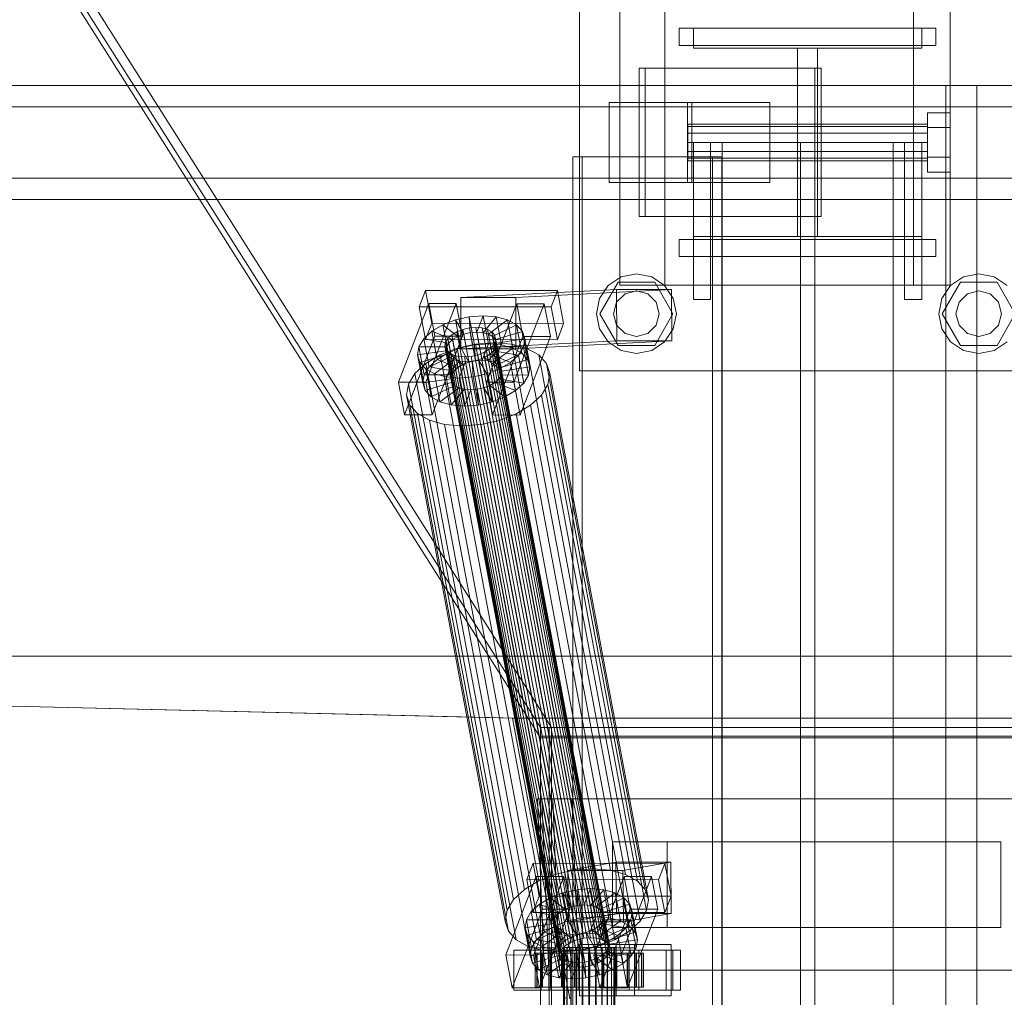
# Model space of a CAD drawing. Header units: millimetres. Extents: x -2233 to 61924, y -68080 to 6847.
# Tile 415 of 656: x 1729 to 2074, y -17870 to -17527. Entities that reach past the tile are written whole.
import ezdxf

# ---------------------------------------------------------------- set-up
doc = ezdxf.new("R2010")
doc.units = ezdxf.units.MM
doc.layers.add('superior_C01', color=7, linetype='Continuous', lineweight=0)
doc.layers.add('superior_tolva-C01', color=7, linetype='Continuous', lineweight=0)

msp = doc.modelspace()

# ---------------------------------------------------------------- linework, layer by layer
at = {"layer": 'superior_C01'}
for p, q in [((1925.375, -17650), (1925.375, -17490)), ((1939.517, -17620), (1939.517, -17520)), ((1955.375, -17620), (1955.375, -17520)), ((2042.457, -17520), (2042.457, -17620)), ((2055.375, -17520), (2055.375, -17620)), ((1960.375, -17530), (2050.375, -17530)), ((1960.375, -17536), (1960.375, -17530)), ((1965.375, -17537), (1965.375, -17530)), ((1965.375, -17530), (2045.375, -17530)), ((2045.375, -17530), (2045.375, -17537)), ((2050.375, -17536), (2050.375, -17530)), ((1960.375, -17536), (2050.375, -17536)), ((2045.375, -17537), (1965.375, -17537)), ((2001.875, -17603), (2001.875, -17537)), ((2001.875, -17537), (2008.875, -17537)), ((2008.875, -17537), (2008.875, -17603)), ((2007.96, -17544), (1946.33, -17544)), ((1946.33, -17544), (1946.33, -17596)), ((1948.487, -17544), (1946.33, -17544)), ((1948.487, -17596), (1948.487, -17544)), ((1948.487, -17544), (2010.117, -17544)), ((2007.96, -17596), (2007.96, -17544)), ((2007.96, -17544), (2010.117, -17544)), ((2010.117, -17544), (2010.117, -17596)), ((2594.793, -17550), (1439.231, -17550)), ((1450.016, -17550), (2605.578, -17550)), ((2674.184, -17550), (1484.651, -17550)), ((1493.03, -17550), (2682.563, -17550)), ((2082.745, -17550), (2053.856, -17550)), ((2053.856, -17550), (2053.856, -18450)), ((2064.641, -17550), (2053.856, -17550)), ((2064.641, -18450), (2064.641, -17550)), ((2064.641, -17550), (2093.53, -17550)), ((1964.746, -17556), (1935.857, -17556)), ((1935.857, -17556), (1935.857, -17584)), ((1963.24, -17556), (1935.857, -17556)), ((1963.24, -17584), (1963.24, -17556)), ((1963.24, -17556), (1992.129, -17556)), ((1964.746, -17584), (1964.746, -17556)), ((1964.746, -17556), (1992.129, -17556)), ((1992.129, -17556), (1992.129, -17584)), ((2594.223, -17557.5), (1482.878, -17557.5)), ((1494.804, -17557.5), (2606.148, -17557.5)), ((2047.375, -17564.8), (2047.375, -17559.6)), ((2055.375, -17559.6), (2047.375, -17559.6)), ((2055.375, -17559.6), (2055.375, -17564.8)), ((1963.375, -17564.457), (1963.375, -17563.6)), ((2047.375, -17563.6), (1963.375, -17563.6)), ((1963.375, -17564.457), (1963.375, -17566.8)), ((1963.375, -17564.457), (2047.375, -17564.457)), ((2047.375, -17563.6), (2047.375, -17564.457)), ((2047.375, -17564.457), (2047.375, -17566.8)), ((2047.375, -17564.8), (2047.375, -17575.2)), ((2047.375, -17564.8), (2055.375, -17564.8)), ((2055.375, -17564.8), (2055.375, -17575.2)), ((1963.375, -17566.8), (1963.375, -17570)), ((1963.375, -17566.8), (2047.375, -17566.8)), ((2047.375, -17566.8), (2047.375, -17570)), ((1963.375, -17570), (1963.375, -17573.2)), ((1963.375, -17570), (2047.375, -17570)), ((1963.375, -17573.2), (1963.375, -17575.543)), ((1963.375, -17573.2), (2047.375, -17573.2)), ((1965.375, -17570), (1965.375, -17625)), ((1965.375, -17570), (1971.375, -17570)), ((1971.375, -17570), (1971.375, -17625)), ((2035.375, -17570), (1975.375, -17570)), ((1975.375, -17570), (1975.375, -18430)), ((2007.875, -17570), (2002.875, -17570)), ((2002.875, -17570), (2002.875, -18430)), ((2007.875, -18430), (2007.875, -17570)), ((2035.375, -18430), (2035.375, -17570)), ((2039.375, -17570), (2039.375, -17625)), ((2039.375, -17570), (2045.375, -17570)), ((2045.375, -17570), (2045.375, -17625)), ((2047.375, -17570), (2047.375, -17573.2)), ((2047.375, -17573.2), (2047.375, -17575.543)), ((1972.065, -17575), (1923.146, -17575)), ((1923.146, -17575), (1923.146, -18425)), ((1926.382, -17575), (1923.146, -17575)), ((1926.382, -18425), (1926.382, -17575)), ((1926.382, -17575), (1975.301, -17575)), ((1963.375, -17575.543), (1963.375, -17576.4)), ((1963.375, -17575.543), (2047.375, -17575.543)), ((1963.375, -17576.4), (2047.375, -17576.4)), ((1972.065, -18425), (1972.065, -17575)), ((1972.065, -17575), (1975.301, -17575)), ((1975.301, -17575), (1975.301, -18425)), ((2047.375, -17575.2), (2047.375, -17580.4)), ((2047.375, -17575.2), (2055.375, -17575.2)), ((2047.375, -17575.543), (2047.375, -17576.4)), ((2055.375, -17575.2), (2055.375, -17580.4)), ((1482.878, -17582.5), (2594.223, -17582.5)), ((1494.804, -17582.5), (2606.148, -17582.5)), ((2047.375, -17580.4), (2055.375, -17580.4)), ((1935.857, -17584), (1964.746, -17584)), ((1935.857, -17584), (1963.24, -17584)), ((1992.129, -17584), (1963.24, -17584)), ((1992.129, -17584), (1964.746, -17584)), ((1439.231, -17590), (2594.793, -17590)), ((1450.016, -17590), (2605.578, -17590)), ((1484.651, -17590), (2674.184, -17590)), ((1493.03, -17590), (2682.563, -17590)), ((1946.33, -17596), (2007.96, -17596)), ((1946.33, -17596), (1948.487, -17596)), ((2010.117, -17596), (1948.487, -17596)), ((2010.117, -17596), (2007.96, -17596)), ((1960.375, -17604), (2050.375, -17604)), ((1960.375, -17610), (1960.375, -17604)), ((1965.375, -17610), (1965.375, -17603)), ((1965.375, -17603), (2045.375, -17603)), ((2008.875, -17603), (2001.875, -17603)), ((2045.375, -17603), (2045.375, -17610)), ((2050.375, -17610), (2050.375, -17604)), ((1960.375, -17610), (2050.375, -17610)), ((2045.375, -17610), (1965.375, -17610)), ((1935.475, -17620.101), (1940.017, -17617.066)), ((1940.017, -17617.066), (1945.375, -17616)), ((1945.375, -17616), (1950.732, -17617.066)), ((1950.732, -17617.066), (1955.274, -17620.101)), ((2055.475, -17620.101), (2060.017, -17617.066)), ((2060.017, -17617.066), (2065.375, -17616)), ((2065.375, -17616), (2070.732, -17617.066)), ((2070.732, -17617.066), (2075.274, -17620.101)), ((1938.436, -17621.488), (1883.805, -17624.356)), ((1903.064, -17624.356), (1957.695, -17621.488)), ((1932.44, -17624.642), (1935.475, -17620.101)), ((1932.575, -17630), (1938.975, -17618.915)), ((1938.505, -17639.486), (1938.436, -17621.488)), ((1938.436, -17621.488), (1957.695, -17621.488)), ((1938.975, -17618.915), (1951.775, -17618.915)), ((2042.457, -17620), (1939.517, -17620)), ((1951.775, -17618.915), (1958.175, -17630)), ((1955.274, -17620.101), (1958.309, -17624.642)), ((2055.375, -17620), (1955.375, -17620)), ((1957.695, -17621.488), (1957.764, -17639.486)), ((2052.44, -17624.642), (2055.475, -17620.101)), ((2052.575, -17630), (2058.975, -17618.915)), ((2058.975, -17618.915), (2071.775, -17618.915)), ((2071.775, -17618.915), (2078.175, -17630)), ((1871.497, -17621.857), (1869.281, -17627.592)), ((1873.648, -17633.325), (1871.497, -17621.857)), ((1871.497, -17621.857), (1917.719, -17621.914)), ((1903.064, -17624.356), (1883.805, -17624.356)), ((1883.805, -17624.356), (1883.873, -17642.354)), ((1903.133, -17642.354), (1903.064, -17624.356)), ((1915.504, -17627.65), (1917.719, -17621.914)), ((1917.719, -17621.914), (1919.871, -17633.382)), ((1931.375, -17630), (1932.44, -17624.642)), ((1938.447, -17626), (1941.375, -17623.072)), ((1941.375, -17623.072), (1945.375, -17622)), ((1945.375, -17622), (1949.375, -17623.072)), ((1949.375, -17623.072), (1952.303, -17626)), ((1958.309, -17624.642), (1959.375, -17630)), ((1965.375, -17625), (1971.375, -17625)), ((2039.375, -17625), (2045.375, -17625)), ((2051.375, -17630), (2052.44, -17624.642)), ((2058.447, -17626), (2061.375, -17623.072)), ((2061.375, -17623.072), (2065.375, -17622)), ((2065.375, -17622), (2069.375, -17623.072)), ((2069.375, -17623.072), (2072.303, -17626)), ((1872.613, -17626.449), (1861.981, -17653.98)), ((1915.504, -17627.65), (1869.281, -17627.592)), ((1869.281, -17627.592), (1871.433, -17639.061)), ((1871.61, -17653.992), (1882.243, -17626.461)), ((1874.765, -17637.917), (1872.613, -17626.449)), ((1872.613, -17626.449), (1882.243, -17626.461)), ((1882.243, -17626.461), (1884.395, -17637.929)), ((1903.428, -17626.487), (1892.796, -17654.019)), ((1902.425, -17654.031), (1913.058, -17626.499)), ((1905.58, -17637.955), (1903.428, -17626.487)), ((1903.428, -17626.487), (1913.058, -17626.499)), ((1913.058, -17626.499), (1915.21, -17637.967)), ((1917.656, -17639.118), (1915.504, -17627.65)), ((1937.375, -17630), (1938.447, -17626)), ((1952.303, -17626), (1953.375, -17630)), ((2057.375, -17630), (2058.447, -17626)), ((2072.303, -17626), (2073.375, -17630)), ((1881.948, -17632.183), (1886.781, -17631.1)), ((1886.781, -17631.1), (1891.66, -17630.735)), ((1886.781, -17631.1), (1887.134, -17636.643)), ((1888.626, -17640.93), (1886.781, -17631.1)), ((1891.66, -17630.735), (1889.445, -17636.47)), ((1896.252, -17631.112), (1891.62, -17636.649)), ((1893.505, -17640.564), (1891.66, -17630.735)), ((1891.66, -17630.735), (1896.252, -17631.112)), ((1898.097, -17640.942), (1896.252, -17631.112)), ((1896.252, -17631.112), (1900.245, -17632.206)), ((1932.44, -17635.358), (1931.375, -17630)), ((1938.975, -17641.085), (1932.575, -17630)), ((1938.447, -17634), (1937.375, -17630)), ((1958.175, -17630), (1951.775, -17641.085)), ((1953.375, -17630), (1952.303, -17634)), ((1959.375, -17630), (1958.309, -17635.358)), ((2052.44, -17635.358), (2051.375, -17630)), ((2058.975, -17641.085), (2052.575, -17630)), ((2058.447, -17634), (2057.375, -17630)), ((2078.175, -17630), (2071.775, -17641.085)), ((2073.375, -17630), (2072.303, -17634)), ((1871.433, -17639.061), (1873.648, -17633.325)), ((1919.871, -17633.382), (1873.648, -17633.325)), ((1873.711, -17636.164), (1877.49, -17633.91)), ((1877.49, -17633.91), (1881.948, -17632.183)), ((1877.49, -17633.91), (1882.733, -17637.975)), ((1879.334, -17643.74), (1877.49, -17633.91)), ((1881.948, -17632.183), (1884.845, -17637.157)), ((1883.793, -17642.013), (1881.948, -17632.183)), ((1884.537, -17635.518), (1886.827, -17635.005)), ((1886.827, -17635.005), (1889.138, -17634.832)), ((1926.943, -17848.804), (1886.827, -17635.005)), ((1889.138, -17634.832), (1891.313, -17635.011)), ((1929.254, -17848.631), (1889.138, -17634.832)), ((1891.313, -17635.011), (1893.204, -17635.529)), ((1931.429, -17848.809), (1891.313, -17635.011)), ((1900.245, -17632.206), (1893.511, -17637.167)), ((1903.365, -17633.943), (1894.989, -17637.99)), ((1902.089, -17642.036), (1900.245, -17632.206)), ((1900.245, -17632.206), (1903.365, -17633.943)), ((1905.209, -17643.772), (1903.365, -17633.943)), ((1903.365, -17633.943), (1905.401, -17636.203)), ((1919.871, -17633.382), (1917.656, -17639.118)), ((1935.475, -17639.899), (1932.44, -17635.358)), ((1941.375, -17636.928), (1938.447, -17634)), ((1952.303, -17634), (1949.375, -17636.928)), ((1958.309, -17635.358), (1955.274, -17639.899)), ((2055.475, -17639.899), (2052.44, -17635.358)), ((2061.375, -17636.928), (2058.447, -17634)), ((2072.303, -17634), (2069.375, -17636.928)), ((1864.132, -17665.449), (1874.765, -17637.917)), ((1869.155, -17641.61), (1870.868, -17638.79)), ((1870.868, -17638.79), (1873.711, -17636.164)), ((1870.868, -17638.79), (1879.596, -17640.286)), ((1872.712, -17648.62), (1870.868, -17638.79)), ((1873.711, -17636.164), (1880.943, -17639.042)), ((1875.555, -17645.994), (1873.711, -17636.164)), ((1884.395, -17637.929), (1873.762, -17665.461)), ((1884.395, -17637.929), (1874.765, -17637.917)), ((1878.477, -17639.983), (1879.289, -17638.648)), ((1879.289, -17638.648), (1880.635, -17637.404)), ((1919.405, -17852.446), (1879.289, -17638.648)), ((1880.635, -17637.404), (1882.425, -17636.336)), ((1920.752, -17851.202), (1880.635, -17637.404)), ((1882.733, -17637.975), (1880.943, -17639.042)), ((1882.425, -17636.336), (1884.537, -17635.518)), ((1922.542, -17850.135), (1882.425, -17636.336)), ((1884.845, -17637.157), (1882.733, -17637.975)), ((1882.733, -17637.975), (1884.577, -17647.804)), ((1924.654, -17849.317), (1884.537, -17635.518)), ((1887.134, -17636.643), (1884.845, -17637.157)), ((1884.845, -17637.157), (1886.689, -17646.986)), ((1889.445, -17636.47), (1887.134, -17636.643)), ((1887.134, -17636.643), (1888.978, -17646.473)), ((1889.445, -17636.47), (1891.29, -17646.3)), ((1891.62, -17636.649), (1889.445, -17636.47)), ((1891.62, -17636.649), (1893.465, -17646.479)), ((1893.511, -17637.167), (1891.62, -17636.649)), ((1893.204, -17635.529), (1894.682, -17636.352)), ((1933.32, -17849.328), (1893.204, -17635.529)), ((1893.511, -17637.167), (1895.356, -17646.997)), ((1894.989, -17637.99), (1893.511, -17637.167)), ((1894.682, -17636.352), (1895.646, -17637.422)), ((1934.798, -17850.15), (1894.682, -17636.352)), ((1894.947, -17665.487), (1905.58, -17637.955)), ((1894.989, -17637.99), (1896.834, -17647.82)), ((1895.954, -17639.061), (1894.989, -17637.99)), ((1895.646, -17637.422), (1896.031, -17638.668)), ((1935.763, -17851.221), (1895.646, -17637.422)), ((1896.031, -17638.668), (1895.811, -17640.005)), ((1905.401, -17636.203), (1895.954, -17639.061)), ((1936.148, -17852.467), (1896.031, -17638.668)), ((1906.214, -17638.834), (1896.339, -17640.307)), ((1915.21, -17637.967), (1904.577, -17665.499)), ((1907.245, -17646.033), (1905.401, -17636.203)), ((1905.401, -17636.203), (1906.214, -17638.834)), ((1915.21, -17637.967), (1905.58, -17637.955)), ((1906.214, -17638.834), (1905.748, -17641.655)), ((1908.058, -17648.664), (1906.214, -17638.834)), ((1945.375, -17638), (1941.375, -17636.928)), ((1949.375, -17636.928), (1945.375, -17638)), ((2065.375, -17638), (2061.375, -17636.928)), ((2069.375, -17636.928), (2065.375, -17638)), ((1868.689, -17644.431), (1869.155, -17641.61)), ((1869.155, -17641.61), (1878.785, -17641.622)), ((1871, -17651.44), (1869.155, -17641.61)), ((1871.433, -17639.061), (1917.656, -17639.118)), ((1876.594, -17644.416), (1882.554, -17642.107)), ((1878.257, -17641.32), (1878.477, -17639.983)), ((1878.642, -17642.566), (1878.257, -17641.32)), ((1918.373, -17855.119), (1878.257, -17641.32)), ((1918.594, -17853.782), (1878.477, -17639.983)), ((1878.785, -17641.622), (1878.564, -17642.958)), ((1879.596, -17640.286), (1878.785, -17641.622)), ((1878.785, -17641.622), (1880.629, -17651.452)), ((1883.793, -17642.013), (1879.334, -17643.74)), ((1880.943, -17639.042), (1879.596, -17640.286)), ((1879.596, -17640.286), (1881.44, -17650.116)), ((1880.943, -17639.042), (1882.787, -17648.872)), ((1882.554, -17642.107), (1889.015, -17640.659)), ((1917.137, -17826.416), (1882.554, -17642.107)), ((1888.626, -17640.93), (1883.793, -17642.013)), ((1886.689, -17646.986), (1883.793, -17642.013)), ((1938.505, -17639.486), (1883.873, -17642.354)), ((1883.873, -17642.354), (1903.133, -17642.354)), ((1893.505, -17640.564), (1888.626, -17640.93)), ((1888.978, -17646.473), (1888.626, -17640.93)), ((1889.015, -17640.659), (1895.537, -17640.17)), ((1923.598, -17824.968), (1889.015, -17640.659)), ((1891.29, -17646.3), (1893.505, -17640.564)), ((1893.465, -17646.479), (1898.097, -17640.942)), ((1898.097, -17640.942), (1893.505, -17640.564)), ((1894.999, -17641.341), (1893.653, -17642.585)), ((1895.811, -17640.005), (1894.999, -17641.341)), ((1935.116, -17855.139), (1894.999, -17641.341)), ((1895.307, -17642.979), (1896.118, -17641.643)), ((1895.356, -17646.997), (1902.089, -17642.036)), ((1895.537, -17640.17), (1901.676, -17640.674)), ((1930.12, -17824.479), (1895.537, -17640.17)), ((1895.811, -17640.005), (1935.927, -17853.804)), ((1895.954, -17639.061), (1897.798, -17648.891)), ((1896.339, -17640.307), (1895.954, -17639.061)), ((1896.118, -17641.643), (1896.339, -17640.307)), ((1896.118, -17641.643), (1905.748, -17641.655)), ((1897.963, -17651.473), (1896.118, -17641.643)), ((1896.339, -17640.307), (1898.183, -17650.137)), ((1902.089, -17642.036), (1898.097, -17640.942)), ((1901.676, -17640.674), (1907.013, -17642.137)), ((1936.259, -17824.984), (1901.676, -17640.674)), ((1905.209, -17643.772), (1902.089, -17642.036)), ((1957.764, -17639.486), (1903.133, -17642.354)), ((1905.748, -17641.655), (1904.035, -17644.475)), ((1905.748, -17641.655), (1907.592, -17651.485)), ((1907.013, -17642.137), (1911.185, -17644.459)), ((1941.596, -17826.446), (1907.013, -17642.137)), ((1940.017, -17642.934), (1935.475, -17639.899)), ((1957.764, -17639.486), (1938.505, -17639.486)), ((1951.775, -17641.085), (1938.975, -17641.085)), ((1955.274, -17639.899), (1950.732, -17642.934)), ((2060.017, -17642.934), (2055.475, -17639.899)), ((2071.775, -17641.085), (2058.975, -17641.085)), ((2075.274, -17639.899), (2070.732, -17642.934)), ((1868.689, -17644.431), (1878.564, -17642.958)), ((1869.502, -17647.062), (1868.689, -17644.431)), ((1870.534, -17654.261), (1868.689, -17644.431)), ((1869.502, -17647.062), (1878.949, -17644.204)), ((1871.538, -17649.322), (1879.913, -17645.275)), ((1871.542, -17647.428), (1876.594, -17644.416)), ((1879.334, -17643.74), (1875.555, -17645.994)), ((1911.177, -17828.725), (1876.594, -17644.416)), ((1878.564, -17642.958), (1878.949, -17644.204)), ((1878.564, -17642.958), (1880.408, -17652.788)), ((1879.606, -17643.637), (1878.642, -17642.566)), ((1918.758, -17856.365), (1878.642, -17642.566)), ((1878.949, -17644.204), (1879.913, -17645.275)), ((1878.949, -17644.204), (1880.793, -17654.034)), ((1884.577, -17647.804), (1879.334, -17643.74)), ((1881.084, -17644.459), (1879.606, -17643.637)), ((1919.722, -17857.435), (1879.606, -17643.637)), ((1879.913, -17645.275), (1881.392, -17646.098)), ((1879.913, -17645.275), (1881.758, -17655.105)), ((1882.975, -17644.978), (1881.084, -17644.459)), ((1921.201, -17858.258), (1881.084, -17644.459)), ((1885.15, -17645.156), (1882.975, -17644.978)), ((1923.092, -17858.776), (1882.975, -17644.978)), ((1887.461, -17644.983), (1885.15, -17645.156)), ((1925.267, -17858.955), (1885.15, -17645.156)), ((1889.751, -17644.47), (1887.461, -17644.983)), ((1927.578, -17858.782), (1887.461, -17644.983)), ((1891.863, -17643.652), (1889.751, -17644.47)), ((1929.867, -17858.269), (1889.751, -17644.47)), ((1890.058, -17646.108), (1892.17, -17645.29)), ((1893.653, -17642.585), (1891.863, -17643.652)), ((1931.979, -17857.451), (1891.863, -17643.652)), ((1892.17, -17645.29), (1893.96, -17644.223)), ((1897.413, -17649.355), (1892.17, -17645.29)), ((1892.17, -17645.29), (1894.014, -17655.12)), ((1933.769, -17856.383), (1893.653, -17642.585)), ((1893.96, -17644.223), (1895.307, -17642.979)), ((1901.192, -17647.101), (1893.96, -17644.223)), ((1893.96, -17644.223), (1895.805, -17654.053)), ((1904.035, -17644.475), (1895.307, -17642.979)), ((1895.307, -17642.979), (1897.151, -17652.809)), ((1896.834, -17647.82), (1905.209, -17643.772)), ((1904.035, -17644.475), (1901.192, -17647.101)), ((1905.88, -17654.305), (1904.035, -17644.475)), ((1907.245, -17646.033), (1905.209, -17643.772)), ((1911.185, -17644.459), (1913.906, -17647.481)), ((1945.768, -17828.768), (1911.185, -17644.459)), ((1945.375, -17644), (1940.017, -17642.934)), ((1950.732, -17642.934), (1945.375, -17644)), ((2065.375, -17644), (2060.017, -17642.934)), ((2070.732, -17642.934), (2065.375, -17644)), ((1867.741, -17650.939), (1871.542, -17647.428)), ((1871.538, -17649.322), (1869.502, -17647.062)), ((1871.346, -17656.892), (1869.502, -17647.062)), ((1872.712, -17648.62), (1871, -17651.44)), ((1906.125, -17831.737), (1871.542, -17647.428)), ((1875.555, -17645.994), (1872.712, -17648.62)), ((1881.44, -17650.116), (1872.712, -17648.62)), ((1874.658, -17651.059), (1881.392, -17646.098)), ((1882.787, -17648.872), (1875.555, -17645.994)), ((1878.651, -17652.153), (1883.283, -17646.616)), ((1881.392, -17646.098), (1883.283, -17646.616)), ((1881.392, -17646.098), (1883.236, -17655.927)), ((1881.44, -17650.116), (1882.787, -17648.872)), ((1882.787, -17648.872), (1884.577, -17647.804)), ((1883.243, -17652.53), (1885.458, -17646.795)), ((1883.283, -17646.616), (1885.458, -17646.795)), ((1883.283, -17646.616), (1885.127, -17656.446)), ((1884.577, -17647.804), (1886.689, -17646.986)), ((1885.458, -17646.795), (1887.769, -17646.622)), ((1885.458, -17646.795), (1887.302, -17656.624)), ((1886.689, -17646.986), (1888.978, -17646.473)), ((1887.769, -17646.622), (1890.058, -17646.108)), ((1888.122, -17652.165), (1887.769, -17646.622)), ((1887.769, -17646.622), (1889.613, -17656.451)), ((1888.978, -17646.473), (1891.29, -17646.3)), ((1892.955, -17651.082), (1890.058, -17646.108)), ((1890.058, -17646.108), (1891.903, -17655.938)), ((1891.29, -17646.3), (1893.465, -17646.479)), ((1893.465, -17646.479), (1895.356, -17646.997)), ((1895.356, -17646.997), (1896.834, -17647.82)), ((1896.834, -17647.82), (1897.798, -17648.891)), ((1901.192, -17647.101), (1897.413, -17649.355)), ((1897.798, -17648.891), (1907.245, -17646.033)), ((1897.798, -17648.891), (1898.183, -17650.137)), ((1898.183, -17650.137), (1908.058, -17648.664)), ((1903.037, -17656.931), (1901.192, -17647.101)), ((1908.058, -17648.664), (1907.245, -17646.033)), ((1907.592, -17651.485), (1908.058, -17648.664)), ((1913.906, -17647.481), (1914.993, -17650.998)), ((1948.489, -17831.79), (1913.906, -17647.481)), ((1865.451, -17654.709), (1867.741, -17650.939)), ((1902.324, -17835.248), (1867.741, -17650.939)), ((1871, -17651.44), (1870.534, -17654.261)), ((1880.629, -17651.452), (1871, -17651.44)), ((1874.658, -17651.059), (1871.538, -17649.322)), ((1873.382, -17659.152), (1871.538, -17649.322)), ((1878.651, -17652.153), (1874.658, -17651.059)), ((1876.503, -17660.889), (1874.658, -17651.059)), ((1883.243, -17652.53), (1878.651, -17652.153)), ((1880.495, -17661.983), (1878.651, -17652.153)), ((1880.408, -17652.788), (1880.629, -17651.452)), ((1880.629, -17651.452), (1881.44, -17650.116)), ((1888.122, -17652.165), (1883.243, -17652.53)), ((1885.087, -17662.36), (1883.243, -17652.53)), ((1892.955, -17651.082), (1888.122, -17652.165)), ((1889.966, -17661.995), (1888.122, -17652.165)), ((1897.413, -17649.355), (1892.955, -17651.082)), ((1894.799, -17660.912), (1892.955, -17651.082)), ((1897.963, -17651.473), (1897.151, -17652.809)), ((1899.257, -17659.184), (1897.413, -17649.355)), ((1898.183, -17650.137), (1897.963, -17651.473)), ((1907.592, -17651.485), (1897.963, -17651.473)), ((1905.88, -17654.305), (1907.592, -17651.485)), ((1914.993, -17650.998), (1914.37, -17654.769)), ((1949.576, -17835.307), (1914.993, -17650.998)), ((2085.375, -17650), (1925.375, -17650)), ((1871.61, -17653.992), (1861.981, -17653.98)), ((1861.981, -17653.98), (1864.132, -17665.449)), ((1864.829, -17658.48), (1865.451, -17654.709)), ((1900.034, -17839.018), (1865.451, -17654.709)), ((1880.408, -17652.788), (1870.534, -17654.261)), ((1870.534, -17654.261), (1871.346, -17656.892)), ((1880.793, -17654.034), (1871.346, -17656.892)), ((1873.762, -17665.461), (1871.61, -17653.992)), ((1881.758, -17655.105), (1873.382, -17659.152)), ((1883.236, -17655.927), (1876.503, -17660.889)), ((1880.793, -17654.034), (1880.408, -17652.788)), ((1881.758, -17655.105), (1880.793, -17654.034)), ((1883.236, -17655.927), (1881.758, -17655.105)), ((1885.127, -17656.446), (1883.236, -17655.927)), ((1891.903, -17655.938), (1889.613, -17656.451)), ((1894.014, -17655.12), (1891.903, -17655.938)), ((1891.903, -17655.938), (1894.799, -17660.912)), ((1902.425, -17654.031), (1892.796, -17654.019)), ((1892.796, -17654.019), (1894.947, -17665.487)), ((1895.805, -17654.053), (1894.014, -17655.12)), ((1894.014, -17655.12), (1899.257, -17659.184)), ((1897.151, -17652.809), (1895.805, -17654.053)), ((1895.805, -17654.053), (1903.037, -17656.931)), ((1897.151, -17652.809), (1905.88, -17654.305)), ((1904.577, -17665.499), (1902.425, -17654.031)), ((1903.037, -17656.931), (1905.88, -17654.305)), ((1914.37, -17654.769), (1912.08, -17658.539)), ((1914.37, -17654.769), (1948.953, -17839.078)), ((1865.915, -17661.997), (1864.829, -17658.48)), ((1899.412, -17842.789), (1864.829, -17658.48)), ((1871.346, -17656.892), (1873.382, -17659.152)), ((1873.382, -17659.152), (1876.503, -17660.889)), ((1885.127, -17656.446), (1880.495, -17661.983)), ((1887.302, -17656.624), (1885.087, -17662.36)), ((1887.302, -17656.624), (1885.127, -17656.446)), ((1889.613, -17656.451), (1887.302, -17656.624)), ((1889.613, -17656.451), (1889.966, -17661.995)), ((1894.799, -17660.912), (1899.257, -17659.184)), ((1899.257, -17659.184), (1903.037, -17656.931)), ((1912.08, -17658.539), (1908.28, -17662.05)), ((1946.663, -17842.848), (1912.08, -17658.539)), ((1868.637, -17665.019), (1865.915, -17661.997)), ((1900.498, -17846.306), (1865.915, -17661.997)), ((1876.503, -17660.889), (1880.495, -17661.983)), ((1880.495, -17661.983), (1885.087, -17662.36)), ((1885.087, -17662.36), (1889.966, -17661.995)), ((1889.966, -17661.995), (1894.799, -17660.912)), ((1908.28, -17662.05), (1903.228, -17665.062)), ((1942.863, -17846.359), (1908.28, -17662.05)), ((1864.132, -17665.449), (1873.762, -17665.461)), ((1872.808, -17667.341), (1868.637, -17665.019)), ((1903.22, -17849.328), (1868.637, -17665.019)), ((1894.947, -17665.487), (1904.577, -17665.499)), ((1903.228, -17665.062), (1897.268, -17667.371)), ((1937.811, -17849.371), (1903.228, -17665.062)), ((1878.145, -17668.803), (1872.808, -17667.341)), ((1907.391, -17851.65), (1872.808, -17667.341)), ((1884.284, -17669.308), (1878.145, -17668.803)), ((1912.728, -17853.113), (1878.145, -17668.803)), ((1890.806, -17668.819), (1884.284, -17669.308)), ((1918.867, -17853.617), (1884.284, -17669.308)), ((1897.268, -17667.371), (1890.806, -17668.819)), ((1925.39, -17853.128), (1890.806, -17668.819)), ((1931.851, -17851.68), (1897.268, -17667.371)), ((995.816, -17750), (1901.94, -17771.702)), ((1903.548, -17771.702), (997.424, -17750)), ((1103.221, -17750), (10242.208, -17750)), ((10243.564, -17750), (1104.577, -17750)), ((1901.94, -17771.702), (1920.384, -17870)), ((1901.94, -17771.702), (1903.548, -17771.702)), ((1901.94, -17771.702), (2846.1, -17771.702)), ((1921.992, -17870), (1903.548, -17771.702)), ((2847.707, -17771.702), (1903.548, -17771.702)), ((2222.2, -17800), (1910.649, -17800)), ((1910.649, -17800), (1913.009, -17860)), ((1912.267, -17800), (1910.649, -17800)), ((2223.818, -17800), (1912.267, -17800)), ((1912.267, -17800), (1914.626, -17860)), ((1916.042, -17800), (1912.267, -17800)), ((2227.592, -17800), (1916.042, -17800)), ((1916.042, -17800), (1918.401, -17860)), ((1922.782, -17800), (1916.042, -17800)), ((1925.141, -17860), (1922.782, -17800)), ((1922.782, -17800), (2234.333, -17800)), ((1956.203, -17815), (1936.943, -17815)), ((1936.943, -17815), (1936.943, -17845)), ((2053.856, -17815), (1936.943, -17815)), ((1956.203, -17845), (1956.203, -17815)), ((1956.203, -17815), (2073.116, -17815)), ((2053.856, -17845), (2053.856, -17815)), ((2053.856, -17815), (2073.116, -17815)), ((2073.116, -17815), (2073.116, -17845)), ((1909.154, -17822.549), (1906.939, -17828.285)), ((1911.306, -17834.017), (1909.154, -17822.549)), ((1909.154, -17822.549), (1955.376, -17822.606)), ((1923.598, -17824.968), (1917.137, -17826.416)), ((1938.128, -17822.189), (1921.384, -17825.057)), ((1940.643, -17825.057), (1921.384, -17825.057)), ((1921.384, -17825.057), (1921.608, -17843.038)), ((1930.12, -17824.479), (1923.598, -17824.968)), ((1936.259, -17824.984), (1930.12, -17824.479)), ((1941.596, -17826.446), (1936.259, -17824.984)), ((1938.352, -17840.17), (1938.128, -17822.189)), ((1938.128, -17822.189), (1957.387, -17822.189)), ((1940.643, -17825.057), (1957.387, -17822.189)), ((1940.867, -17843.038), (1940.643, -17825.057)), ((1953.161, -17828.342), (1955.376, -17822.606)), ((1955.376, -17822.606), (1957.528, -17834.074)), ((1957.387, -17822.189), (1957.611, -17840.17)), ((1910.27, -17827.141), (1899.638, -17854.673)), ((1953.161, -17828.342), (1906.939, -17828.285)), ((1906.939, -17828.285), (1909.09, -17839.753)), ((1909.267, -17854.685), (1919.9, -17827.153)), ((1912.422, -17838.609), (1910.27, -17827.141)), ((1910.27, -17827.141), (1919.9, -17827.153)), ((1917.137, -17826.416), (1911.177, -17828.725)), ((1919.9, -17827.153), (1922.052, -17838.621)), ((1941.085, -17827.179), (1930.453, -17854.711)), ((1940.082, -17854.723), (1950.715, -17827.191)), ((1943.237, -17838.647), (1941.085, -17827.179)), ((1941.085, -17827.179), (1950.715, -17827.191)), ((1945.768, -17828.768), (1941.596, -17826.446)), ((1950.715, -17827.191), (1952.867, -17838.659)), ((1955.313, -17839.81), (1953.161, -17828.342)), ((1906.125, -17831.737), (1902.324, -17835.248)), ((1911.177, -17828.725), (1906.125, -17831.737)), ((1919.605, -17832.875), (1924.439, -17831.792)), ((1924.439, -17831.792), (1929.317, -17831.427)), ((1924.439, -17831.792), (1924.791, -17837.336)), ((1926.283, -17841.622), (1924.439, -17831.792)), ((1929.317, -17831.427), (1927.102, -17837.163)), ((1933.909, -17831.804), (1929.277, -17837.341)), ((1931.162, -17841.257), (1929.317, -17831.427)), ((1929.317, -17831.427), (1933.909, -17831.804)), ((1935.754, -17841.634), (1933.909, -17831.804)), ((1933.909, -17831.804), (1937.902, -17832.898)), ((1948.489, -17831.79), (1945.768, -17828.768)), ((1949.576, -17835.307), (1948.489, -17831.79)), ((1902.324, -17835.248), (1900.034, -17839.018)), ((1909.09, -17839.753), (1911.306, -17834.017)), ((1957.528, -17834.074), (1911.306, -17834.017)), ((1911.368, -17836.856), (1915.147, -17834.603)), ((1915.147, -17834.603), (1919.605, -17832.875)), ((1915.147, -17834.603), (1920.39, -17838.667)), ((1916.992, -17844.433), (1915.147, -17834.603)), ((1919.605, -17832.875), (1922.502, -17837.849)), ((1921.45, -17842.705), (1919.605, -17832.875)), ((1937.902, -17832.898), (1931.168, -17837.86)), ((1941.022, -17834.635), (1932.647, -17838.682)), ((1939.746, -17842.728), (1937.902, -17832.898)), ((1937.902, -17832.898), (1941.022, -17834.635)), ((1942.867, -17844.465), (1941.022, -17834.635)), ((1941.022, -17834.635), (1943.058, -17836.895)), ((1948.953, -17839.078), (1949.576, -17835.307)), ((1957.528, -17834.074), (1955.313, -17839.81)), ((1900.034, -17839.018), (1899.412, -17842.789)), ((1901.79, -17866.141), (1912.422, -17838.609)), ((1908.525, -17839.482), (1911.368, -17836.856)), ((1911.368, -17836.856), (1918.6, -17839.734)), ((1913.212, -17846.686), (1911.368, -17836.856)), ((1922.052, -17838.621), (1911.419, -17866.153)), ((1922.052, -17838.621), (1912.422, -17838.609)), ((1920.39, -17838.667), (1918.6, -17839.734)), ((1922.502, -17837.849), (1920.39, -17838.667)), ((1920.39, -17838.667), (1922.234, -17848.497)), ((1924.791, -17837.336), (1922.502, -17837.849)), ((1922.502, -17837.849), (1924.346, -17847.679)), ((1927.102, -17837.163), (1924.791, -17837.336)), ((1924.791, -17837.336), (1926.636, -17847.165)), ((1927.102, -17837.163), (1928.947, -17846.992)), ((1929.277, -17837.341), (1927.102, -17837.163)), ((1929.277, -17837.341), (1931.122, -17847.171)), ((1931.168, -17837.86), (1929.277, -17837.341)), ((1931.168, -17837.86), (1933.013, -17847.689)), ((1932.647, -17838.682), (1931.168, -17837.86)), ((1932.604, -17866.179), (1943.237, -17838.647)), ((1932.647, -17838.682), (1934.491, -17848.512)), ((1933.611, -17839.753), (1932.647, -17838.682)), ((1943.058, -17836.895), (1933.611, -17839.753)), ((1952.867, -17838.659), (1942.234, -17866.191)), ((1944.903, -17846.725), (1943.058, -17836.895)), ((1943.058, -17836.895), (1943.871, -17839.526)), ((1952.867, -17838.659), (1943.237, -17838.647)), ((1906.346, -17845.123), (1906.812, -17842.302)), ((1906.812, -17842.302), (1908.525, -17839.482)), ((1906.812, -17842.302), (1916.442, -17842.314)), ((1908.657, -17852.132), (1906.812, -17842.302)), ((1908.525, -17839.482), (1917.253, -17840.978)), ((1910.369, -17849.312), (1908.525, -17839.482)), ((1909.09, -17839.753), (1955.313, -17839.81)), ((1916.442, -17842.314), (1916.221, -17843.65)), ((1917.253, -17840.978), (1916.442, -17842.314)), ((1916.442, -17842.314), (1918.286, -17852.144)), ((1918.6, -17839.734), (1917.253, -17840.978)), ((1917.253, -17840.978), (1919.098, -17850.808)), ((1918.6, -17839.734), (1920.444, -17849.564)), ((1926.283, -17841.622), (1921.45, -17842.705)), ((1938.352, -17840.17), (1921.608, -17843.038)), ((1931.162, -17841.257), (1926.283, -17841.622)), ((1926.636, -17847.165), (1926.283, -17841.622)), ((1928.947, -17846.992), (1931.162, -17841.257)), ((1931.122, -17847.171), (1935.754, -17841.634)), ((1935.754, -17841.634), (1931.162, -17841.257)), ((1932.964, -17843.671), (1933.775, -17842.335)), ((1933.611, -17839.753), (1935.455, -17849.583)), ((1933.996, -17840.999), (1933.611, -17839.753)), ((1933.775, -17842.335), (1933.996, -17840.999)), ((1933.775, -17842.335), (1943.405, -17842.347)), ((1935.62, -17852.165), (1933.775, -17842.335)), ((1943.871, -17839.526), (1933.996, -17840.999)), ((1933.996, -17840.999), (1935.84, -17850.829)), ((1939.746, -17842.728), (1935.754, -17841.634)), ((1957.611, -17840.17), (1938.352, -17840.17)), ((1957.611, -17840.17), (1940.867, -17843.038)), ((1943.405, -17842.347), (1941.692, -17845.167)), ((1943.871, -17839.526), (1943.405, -17842.347)), ((1943.405, -17842.347), (1945.249, -17852.177)), ((1945.715, -17849.356), (1943.871, -17839.526)), ((1946.663, -17842.848), (1948.953, -17839.078)), ((1899.412, -17842.789), (1900.498, -17846.306)), ((1906.346, -17845.123), (1916.221, -17843.65)), ((1907.159, -17847.754), (1906.346, -17845.123)), ((1908.191, -17854.953), (1906.346, -17845.123)), ((1907.159, -17847.754), (1916.606, -17844.897)), ((1909.195, -17850.015), (1917.571, -17845.967)), ((1916.992, -17844.433), (1913.212, -17846.686)), ((1916.221, -17843.65), (1916.606, -17844.897)), ((1916.221, -17843.65), (1918.066, -17853.48)), ((1916.606, -17844.897), (1917.571, -17845.967)), ((1916.606, -17844.897), (1918.451, -17854.726)), ((1921.45, -17842.705), (1916.992, -17844.433)), ((1922.234, -17848.497), (1916.992, -17844.433)), ((1917.571, -17845.967), (1919.049, -17846.79)), ((1917.571, -17845.967), (1919.415, -17855.797)), ((1924.346, -17847.679), (1921.45, -17842.705)), ((1921.608, -17843.038), (1940.867, -17843.038)), ((1929.827, -17845.983), (1931.617, -17844.915)), ((1931.617, -17844.915), (1932.964, -17843.671)), ((1938.849, -17847.793), (1931.617, -17844.915)), ((1931.617, -17844.915), (1933.462, -17854.745)), ((1941.692, -17845.167), (1932.964, -17843.671)), ((1932.964, -17843.671), (1934.808, -17853.501)), ((1933.013, -17847.689), (1939.746, -17842.728)), ((1934.491, -17848.512), (1942.867, -17844.465)), ((1936.943, -17845), (1956.203, -17845)), ((1936.943, -17845), (2053.856, -17845)), ((1941.692, -17845.167), (1938.849, -17847.793)), ((1942.867, -17844.465), (1939.746, -17842.728)), ((1943.537, -17854.997), (1941.692, -17845.167)), ((1942.863, -17846.359), (1946.663, -17842.848)), ((1944.903, -17846.725), (1942.867, -17844.465)), ((2073.116, -17845), (1956.203, -17845)), ((2073.116, -17845), (2053.856, -17845)), ((1900.498, -17846.306), (1903.22, -17849.328)), ((1903.22, -17849.328), (1907.391, -17851.65)), ((1909.195, -17850.015), (1907.159, -17847.754)), ((1909.003, -17857.584), (1907.159, -17847.754)), ((1910.369, -17849.312), (1908.657, -17852.132)), ((1913.212, -17846.686), (1910.369, -17849.312)), ((1919.098, -17850.808), (1910.369, -17849.312)), ((1912.315, -17851.751), (1919.049, -17846.79)), ((1920.444, -17849.564), (1913.212, -17846.686)), ((1916.308, -17852.845), (1920.94, -17847.308)), ((1919.049, -17846.79), (1920.94, -17847.308)), ((1919.049, -17846.79), (1920.893, -17856.62)), ((1920.444, -17849.564), (1922.234, -17848.497)), ((1920.9, -17853.223), (1923.115, -17847.487)), ((1920.94, -17847.308), (1923.115, -17847.487)), ((1920.94, -17847.308), (1922.784, -17857.138)), ((1922.234, -17848.497), (1924.346, -17847.679)), ((1924.654, -17849.317), (1922.542, -17850.135)), ((1923.115, -17847.487), (1925.426, -17847.314)), ((1923.115, -17847.487), (1924.959, -17857.317)), ((1924.346, -17847.679), (1926.636, -17847.165)), ((1926.943, -17848.804), (1924.654, -17849.317)), ((1925.426, -17847.314), (1927.715, -17846.801)), ((1925.779, -17852.857), (1925.426, -17847.314)), ((1925.426, -17847.314), (1927.27, -17857.144)), ((1926.636, -17847.165), (1928.947, -17846.992)), ((1929.254, -17848.631), (1926.943, -17848.804)), ((1927.715, -17846.801), (1929.827, -17845.983)), ((1930.612, -17851.774), (1927.715, -17846.801)), ((1927.715, -17846.801), (1929.56, -17856.631)), ((1928.947, -17846.992), (1931.122, -17847.171)), ((1931.429, -17848.809), (1929.254, -17848.631)), ((1935.07, -17850.047), (1929.827, -17845.983)), ((1929.827, -17845.983), (1931.672, -17855.812)), ((1931.122, -17847.171), (1933.013, -17847.689)), ((1933.32, -17849.328), (1931.429, -17848.809)), ((1931.851, -17851.68), (1937.811, -17849.371)), ((1933.013, -17847.689), (1934.491, -17848.512)), ((1934.798, -17850.15), (1933.32, -17849.328)), ((1934.491, -17848.512), (1935.455, -17849.583)), ((1938.849, -17847.793), (1935.07, -17850.047)), ((1935.455, -17849.583), (1944.903, -17846.725)), ((1935.84, -17850.829), (1945.715, -17849.356)), ((1937.811, -17849.371), (1942.863, -17846.359)), ((1940.694, -17857.623), (1938.849, -17847.793)), ((1945.715, -17849.356), (1944.903, -17846.725)), ((1945.249, -17852.177), (1945.715, -17849.356)), ((1907.391, -17851.65), (1912.728, -17853.113)), ((1908.657, -17852.132), (1908.191, -17854.953)), ((1918.286, -17852.144), (1908.657, -17852.132)), ((1912.315, -17851.751), (1909.195, -17850.015)), ((1911.039, -17859.844), (1909.195, -17850.015)), ((1916.308, -17852.845), (1912.315, -17851.751)), ((1914.16, -17861.581), (1912.315, -17851.751)), ((1920.9, -17853.223), (1916.308, -17852.845)), ((1918.152, -17862.675), (1916.308, -17852.845)), ((1918.066, -17853.48), (1918.286, -17852.144)), ((1918.286, -17852.144), (1919.098, -17850.808)), ((1919.405, -17852.446), (1918.594, -17853.782)), ((1919.098, -17850.808), (1920.444, -17849.564)), ((1920.752, -17851.202), (1919.405, -17852.446)), ((1920.122, -17852), (1919.841, -17852)), ((1919.841, -17852), (1920.174, -17852)), ((1919.841, -18148), (1919.841, -17852)), ((1920.996, -17852), (1920.122, -17852)), ((1920.122, -18148), (1920.122, -17852)), ((1920.174, -17852), (1921.097, -17852)), ((1920.174, -18148), (1920.174, -17852)), ((1922.542, -17850.135), (1920.752, -17851.202)), ((1925.779, -17852.857), (1920.9, -17853.223)), ((1922.406, -17852), (1920.996, -17852)), ((1920.996, -18148), (1920.996, -17852)), ((1921.097, -17852), (1922.548, -17852)), ((1921.097, -18148), (1921.097, -17852)), ((1924.254, -17852), (1922.406, -17852)), ((1922.406, -18148), (1922.406, -17852)), ((1922.548, -17852), (1924.428, -17852)), ((1922.548, -18148), (1922.548, -17852)), ((1926.414, -17852), (1924.254, -17852)), ((1924.254, -18148), (1924.254, -17852)), ((1924.428, -17852), (1926.609, -17852)), ((1924.428, -18148), (1924.428, -17852)), ((1925.39, -17853.128), (1931.851, -17851.68)), ((1944.671, -17851), (1925.412, -17851)), ((1925.412, -17851), (1925.412, -17869)), ((1938.246, -17851), (1925.412, -17851)), ((1930.612, -17851.774), (1925.779, -17852.857)), ((1927.623, -17862.687), (1925.779, -17852.857)), ((1928.74, -17852), (1926.414, -17852)), ((1926.414, -18148), (1926.414, -17852)), ((1926.609, -17852), (1928.941, -17852)), ((1926.609, -18148), (1926.609, -17852)), ((1931.072, -17852), (1928.74, -17852)), ((1928.74, -18148), (1928.74, -17852)), ((1928.941, -17852), (1931.267, -17852)), ((1928.941, -18148), (1928.941, -17852)), ((1935.07, -17850.047), (1930.612, -17851.774)), ((1932.456, -17861.604), (1930.612, -17851.774)), ((1933.253, -17852), (1931.072, -17852)), ((1931.072, -18148), (1931.072, -17852)), ((1931.267, -17852), (1933.427, -17852)), ((1931.267, -18148), (1931.267, -17852)), ((1935.133, -17852), (1933.253, -17852)), ((1933.253, -18148), (1933.253, -17852)), ((1933.427, -17852), (1935.275, -17852)), ((1933.427, -18148), (1933.427, -17852)), ((1935.763, -17851.221), (1934.798, -17850.15)), ((1935.62, -17852.165), (1934.808, -17853.501)), ((1936.914, -17859.877), (1935.07, -17850.047)), ((1936.584, -17852), (1935.133, -17852)), ((1935.133, -18148), (1935.133, -17852)), ((1935.275, -17852), (1936.685, -17852)), ((1935.275, -18148), (1935.275, -17852)), ((1935.455, -17849.583), (1935.84, -17850.829)), ((1935.84, -17850.829), (1935.62, -17852.165)), ((1945.249, -17852.177), (1935.62, -17852.165)), ((1936.148, -17852.467), (1935.763, -17851.221)), ((1935.927, -17853.804), (1936.148, -17852.467)), ((1937.507, -17852), (1936.584, -17852)), ((1936.584, -18148), (1936.584, -17852)), ((1936.685, -17852), (1937.559, -17852)), ((1936.685, -18148), (1936.685, -17852)), ((1937.84, -17852), (1937.507, -17852)), ((1937.507, -17852), (1937.507, -18148)), ((1937.559, -17852), (1937.84, -17852)), ((1937.559, -18148), (1937.559, -17852)), ((1937.84, -18148), (1937.84, -17852)), ((1938.246, -17869), (1938.246, -17851)), ((1938.246, -17851), (1957.505, -17851)), ((1943.537, -17854.997), (1945.249, -17852.177)), ((1944.671, -17869), (1944.671, -17851)), ((1944.671, -17851), (1957.505, -17851)), ((1957.505, -17851), (1957.505, -17869)), ((1909.267, -17854.685), (1899.638, -17854.673)), ((1899.638, -17854.673), (1901.79, -17866.141)), ((1912.047, -17853), (1902.417, -17853)), ((1902.417, -17853), (1902.417, -17867)), ((1915.359, -17853), (1902.417, -17853)), ((1918.066, -17853.48), (1908.191, -17854.953)), ((1908.191, -17854.953), (1909.003, -17857.584)), ((1918.451, -17854.726), (1909.003, -17857.584)), ((1911.419, -17866.153), (1909.267, -17854.685)), ((1910.434, -17854), (1909.842, -17854)), ((1909.842, -17854), (1919.841, -17854)), ((1909.842, -17866), (1909.842, -17854)), ((1909.842, -17854), (1910.544, -17854)), ((1912.281, -17854), (1910.434, -17854)), ((1910.434, -17854), (1920.122, -17854)), ((1910.434, -17866), (1910.434, -17854)), ((1910.544, -17854), (1920.174, -17854)), ((1910.544, -17866), (1910.544, -17854)), ((1910.544, -17854), (1912.493, -17854)), ((1919.415, -17855.797), (1911.039, -17859.844)), ((1958.153, -17853), (1911.93, -17853)), ((1911.93, -17853), (1911.93, -17867)), ((1914.627, -17853), (1911.93, -17853)), ((1912.047, -17867), (1912.047, -17853)), ((1912.047, -17853), (1924.988, -17853)), ((1915.256, -17854), (1912.281, -17854)), ((1912.281, -17854), (1920.996, -17854)), ((1912.281, -17866), (1912.281, -17854)), ((1912.493, -17854), (1921.097, -17854)), ((1912.493, -17866), (1912.493, -17854)), ((1912.493, -17854), (1915.557, -17854)), ((1912.728, -17853.113), (1918.867, -17853.617)), ((1914.627, -17867), (1914.627, -17853)), ((1914.627, -17853), (1960.849, -17853)), ((1919.157, -17854), (1915.256, -17854)), ((1915.256, -17854), (1922.406, -17854)), ((1915.256, -17866), (1915.256, -17854)), ((1915.359, -17867), (1915.359, -17853)), ((1915.359, -17853), (1924.988, -17853)), ((1915.557, -17854), (1922.548, -17854)), ((1915.557, -17866), (1915.557, -17854)), ((1915.557, -17854), (1919.525, -17854)), ((1918.451, -17854.726), (1918.066, -17853.48)), ((1918.594, -17853.782), (1918.373, -17855.119)), ((1918.373, -17855.119), (1918.758, -17856.365)), ((1919.415, -17855.797), (1918.451, -17854.726)), ((1918.867, -17853.617), (1925.39, -17853.128)), ((1923.718, -17854), (1919.157, -17854)), ((1919.157, -17854), (1924.254, -17854)), ((1919.157, -17866), (1919.157, -17854)), ((1920.893, -17856.62), (1919.415, -17855.797)), ((1919.525, -17854), (1924.428, -17854)), ((1919.525, -17866), (1919.525, -17854)), ((1919.525, -17854), (1924.129, -17854)), ((1919.841, -17854), (1920.122, -17854)), ((1919.841, -17854), (1919.841, -17866)), ((1920.174, -17854), (1919.841, -17854)), ((1920.122, -17854), (1920.996, -17854)), ((1920.122, -17854), (1920.122, -17866)), ((1920.174, -17854), (1920.174, -17866)), ((1921.097, -17854), (1920.174, -17854)), ((1922.744, -17863.052), (1920.9, -17853.223)), ((1920.996, -17854), (1922.406, -17854)), ((1920.996, -17854), (1920.996, -17866)), ((1921.097, -17854), (1921.097, -17866)), ((1922.548, -17854), (1921.097, -17854)), ((1922.406, -17854), (1924.254, -17854)), ((1922.406, -17854), (1922.406, -17866)), ((1922.548, -17854), (1922.548, -17866)), ((1924.428, -17854), (1922.548, -17854)), ((1928.628, -17854), (1923.718, -17854)), ((1923.718, -17854), (1926.414, -17854)), ((1923.718, -17866), (1923.718, -17854)), ((1924.129, -17854), (1926.609, -17854)), ((1924.129, -17866), (1924.129, -17854)), ((1924.129, -17854), (1929.053, -17854)), ((1924.254, -17854), (1926.414, -17854)), ((1924.254, -17854), (1924.254, -17866)), ((1924.428, -17854), (1924.428, -17866)), ((1926.609, -17854), (1924.428, -17854)), ((1924.988, -17853), (1924.988, -17867)), ((1926.414, -17854), (1928.74, -17854)), ((1926.414, -17854), (1926.414, -17866)), ((1926.609, -17854), (1926.609, -17866)), ((1928.941, -17854), (1926.609, -17854)), ((1933.552, -17854), (1928.628, -17854)), ((1928.628, -17854), (1928.74, -17854)), ((1928.628, -17866), (1928.628, -17854)), ((1928.74, -17854), (1931.072, -17854)), ((1928.74, -17854), (1928.74, -17866)), ((1929.053, -17854), (1928.941, -17854)), ((1928.941, -17854), (1928.941, -17866)), ((1931.267, -17854), (1928.941, -17854)), ((1929.053, -17866), (1929.053, -17854)), ((1929.053, -17854), (1933.963, -17854)), ((1931.672, -17855.812), (1929.56, -17856.631)), ((1940.082, -17854.723), (1930.453, -17854.711)), ((1930.453, -17854.711), (1932.604, -17866.179)), ((1933.552, -17854), (1931.072, -17854)), ((1931.072, -17854), (1933.253, -17854)), ((1931.072, -17854), (1931.072, -17866)), ((1933.963, -17854), (1931.267, -17854)), ((1931.267, -17854), (1931.267, -17866)), ((1933.427, -17854), (1931.267, -17854)), ((1933.462, -17854.745), (1931.672, -17855.812)), ((1931.672, -17855.812), (1936.914, -17859.877)), ((1942.862, -17853), (1933.232, -17853)), ((1933.232, -17853), (1933.232, -17867)), ((1946.174, -17853), (1933.232, -17853)), ((1938.156, -17854), (1933.253, -17854)), ((1933.253, -17854), (1935.133, -17854)), ((1933.253, -17854), (1933.253, -17866)), ((1938.524, -17854), (1933.427, -17854)), ((1933.427, -17854), (1933.427, -17866)), ((1935.275, -17854), (1933.427, -17854)), ((1934.808, -17853.501), (1933.462, -17854.745)), ((1933.462, -17854.745), (1940.694, -17857.623)), ((1938.156, -17854), (1933.552, -17854)), ((1933.552, -17866), (1933.552, -17854)), ((1933.769, -17856.383), (1935.116, -17855.139)), ((1933.963, -17866), (1933.963, -17854)), ((1933.963, -17854), (1938.524, -17854)), ((1934.808, -17853.501), (1943.537, -17854.997)), ((1935.116, -17855.139), (1935.927, -17853.804)), ((1942.124, -17854), (1935.133, -17854)), ((1935.133, -17854), (1936.584, -17854)), ((1935.133, -17854), (1935.133, -17866)), ((1942.425, -17854), (1935.275, -17854)), ((1935.275, -17854), (1935.275, -17866)), ((1936.685, -17854), (1935.275, -17854)), ((1945.188, -17854), (1936.584, -17854)), ((1936.584, -17854), (1937.507, -17854)), ((1936.584, -17854), (1936.584, -17866)), ((1945.4, -17854), (1936.685, -17854)), ((1936.685, -17854), (1936.685, -17866)), ((1937.559, -17854), (1936.685, -17854)), ((1937.507, -17854), (1947.137, -17854)), ((1937.507, -17866), (1937.507, -17854)), ((1937.507, -17854), (1937.84, -17854)), ((1947.247, -17854), (1937.559, -17854)), ((1937.559, -17854), (1937.559, -17866)), ((1937.84, -17854), (1937.559, -17854)), ((1947.839, -17854), (1937.84, -17854)), ((1937.84, -17854), (1937.84, -17866)), ((1942.124, -17854), (1938.156, -17854)), ((1938.156, -17866), (1938.156, -17854)), ((1938.524, -17866), (1938.524, -17854)), ((1938.524, -17854), (1942.425, -17854)), ((1942.234, -17866.191), (1940.082, -17854.723)), ((1940.694, -17857.623), (1943.537, -17854.997)), ((1945.188, -17854), (1942.124, -17854)), ((1942.124, -17866), (1942.124, -17854)), ((1942.425, -17866), (1942.425, -17854)), ((1942.425, -17854), (1945.4, -17854)), ((1942.862, -17867), (1942.862, -17853)), ((1942.862, -17853), (1955.803, -17853)), ((1947.137, -17854), (1945.188, -17854)), ((1945.188, -17866), (1945.188, -17854)), ((1945.4, -17866), (1945.4, -17854)), ((1945.4, -17854), (1947.247, -17854)), ((1946.174, -17867), (1946.174, -17853)), ((1946.174, -17853), (1955.803, -17853)), ((1947.137, -17854), (1947.137, -17866)), ((1947.839, -17854), (1947.137, -17854)), ((1947.247, -17866), (1947.247, -17854)), ((1947.247, -17854), (1947.839, -17854)), ((1947.839, -17866), (1947.839, -17854)), ((1955.803, -17853), (1955.803, -17867)), ((1958.153, -17867), (1958.153, -17853)), ((1958.153, -17853), (1960.849, -17853)), ((1960.849, -17853), (1960.849, -17867)), ((1909.003, -17857.584), (1911.039, -17859.844)), ((1920.893, -17856.62), (1914.16, -17861.581)), ((1922.784, -17857.138), (1918.152, -17862.675)), ((1918.758, -17856.365), (1919.722, -17857.435)), ((1919.722, -17857.435), (1921.201, -17858.258)), ((1922.784, -17857.138), (1920.893, -17856.62)), ((1921.201, -17858.258), (1923.092, -17858.776)), ((1924.959, -17857.317), (1922.744, -17863.052)), ((1924.959, -17857.317), (1922.784, -17857.138)), ((1923.092, -17858.776), (1925.267, -17858.955)), ((1927.27, -17857.144), (1924.959, -17857.317)), ((1925.267, -17858.955), (1927.578, -17858.782)), ((1929.56, -17856.631), (1927.27, -17857.144)), ((1927.27, -17857.144), (1927.623, -17862.687)), ((1927.578, -17858.782), (1929.867, -17858.269)), ((1929.56, -17856.631), (1932.456, -17861.604)), ((1929.867, -17858.269), (1931.979, -17857.451)), ((1931.979, -17857.451), (1933.769, -17856.383)), ((1936.914, -17859.877), (1940.694, -17857.623)), ((1911.039, -17859.844), (1914.16, -17861.581)), ((1913.009, -17860), (2230.94, -17860)), ((1913.009, -17860), (1914.626, -17860)), ((1914.16, -17861.581), (1918.152, -17862.675)), ((1914.626, -17860), (2232.557, -17860)), ((1914.626, -17860), (1918.401, -17860)), ((1918.152, -17862.675), (1922.744, -17863.052)), ((1918.401, -17860), (2236.332, -17860)), ((1918.401, -17860), (1925.141, -17860)), ((1922.744, -17863.052), (1927.623, -17862.687)), ((2243.073, -17860), (1925.141, -17860)), ((1927.623, -17862.687), (1932.456, -17861.604)), ((1932.456, -17861.604), (1936.914, -17859.877)), ((1901.79, -17866.141), (1911.419, -17866.153)), ((1919.841, -17866), (1909.842, -17866)), ((1909.842, -17866), (1910.434, -17866)), ((1910.544, -17866), (1909.842, -17866)), ((1920.122, -17866), (1910.434, -17866)), ((1910.434, -17866), (1912.281, -17866)), ((1920.174, -17866), (1910.544, -17866)), ((1912.493, -17866), (1910.544, -17866)), ((1920.996, -17866), (1912.281, -17866)), ((1912.281, -17866), (1915.256, -17866)), ((1921.097, -17866), (1912.493, -17866)), ((1915.557, -17866), (1912.493, -17866)), ((1922.406, -17866), (1915.256, -17866)), ((1915.256, -17866), (1919.157, -17866)), ((1922.548, -17866), (1915.557, -17866)), ((1919.525, -17866), (1915.557, -17866)), ((1924.254, -17866), (1919.157, -17866)), ((1919.157, -17866), (1923.718, -17866)), ((1924.428, -17866), (1919.525, -17866)), ((1924.129, -17866), (1919.525, -17866)), ((1920.122, -17866), (1919.841, -17866)), ((1919.841, -17866), (1920.174, -17866)), ((1920.996, -17866), (1920.122, -17866)), ((1920.174, -17866), (1921.097, -17866)), ((1922.406, -17866), (1920.996, -17866)), ((1921.097, -17866), (1922.548, -17866)), ((1924.254, -17866), (1922.406, -17866)), ((1922.548, -17866), (1924.428, -17866)), ((1926.414, -17866), (1923.718, -17866)), ((1923.718, -17866), (1928.628, -17866)), ((1926.609, -17866), (1924.129, -17866)), ((1929.053, -17866), (1924.129, -17866)), ((1926.414, -17866), (1924.254, -17866)), ((1924.428, -17866), (1926.609, -17866)), ((1928.74, -17866), (1926.414, -17866)), ((1926.609, -17866), (1928.941, -17866)), ((1928.74, -17866), (1928.628, -17866)), ((1928.628, -17866), (1933.552, -17866)), ((1931.072, -17866), (1928.74, -17866)), ((1928.941, -17866), (1929.053, -17866)), ((1928.941, -17866), (1931.267, -17866)), ((1933.963, -17866), (1929.053, -17866)), ((1933.253, -17866), (1931.072, -17866)), ((1931.072, -17866), (1933.552, -17866)), ((1931.267, -17866), (1933.963, -17866)), ((1931.267, -17866), (1933.427, -17866)), ((1932.604, -17866.179), (1942.234, -17866.191)), ((1935.133, -17866), (1933.253, -17866)), ((1933.253, -17866), (1938.156, -17866)), ((1933.427, -17866), (1938.524, -17866)), ((1933.427, -17866), (1935.275, -17866)), ((1933.552, -17866), (1938.156, -17866)), ((1938.524, -17866), (1933.963, -17866)), ((1936.584, -17866), (1935.133, -17866)), ((1935.133, -17866), (1942.124, -17866)), ((1935.275, -17866), (1942.425, -17866)), ((1935.275, -17866), (1936.685, -17866)), ((1937.507, -17866), (1936.584, -17866)), ((1936.584, -17866), (1945.188, -17866)), ((1936.685, -17866), (1945.4, -17866)), ((1936.685, -17866), (1937.559, -17866)), ((1947.137, -17866), (1937.507, -17866)), ((1937.84, -17866), (1937.507, -17866)), ((1937.559, -17866), (1947.247, -17866)), ((1937.559, -17866), (1937.84, -17866)), ((1937.84, -17866), (1947.839, -17866)), ((1938.156, -17866), (1942.124, -17866)), ((1942.425, -17866), (1938.524, -17866)), ((1942.124, -17866), (1945.188, -17866)), ((1945.4, -17866), (1942.425, -17866)), ((1945.188, -17866), (1947.137, -17866)), ((1947.247, -17866), (1945.4, -17866)), ((1947.137, -17866), (1947.839, -17866)), ((1947.839, -17866), (1947.247, -17866)), ((1902.417, -17867), (1912.047, -17867)), ((1902.417, -17867), (1915.359, -17867)), ((1911.93, -17867), (1958.153, -17867)), ((1911.93, -17867), (1914.627, -17867)), ((1924.988, -17867), (1912.047, -17867)), ((1960.849, -17867), (1914.627, -17867)), ((1924.988, -17867), (1915.359, -17867)), ((1925.412, -17869), (1944.671, -17869)), ((1938.246, -17869), (1925.412, -17869)), ((1933.232, -17867), (1942.862, -17867)), ((1933.232, -17867), (1946.174, -17867)), ((1957.505, -17869), (1938.246, -17869)), ((1955.803, -17867), (1942.862, -17867)), ((1957.505, -17869), (1944.671, -17869)), ((1955.803, -17867), (1946.174, -17867)), ((1960.849, -17867), (1958.153, -17867))]:
    msp.add_line(p, q, dxfattribs=at)
at = {"layer": 'superior_tolva-C01'}
for p, q in [((1911.751, -17775), (1674.2, -17400)), ((1915.594, -17775), (1678.043, -17400)), ((1674.2, -17403.571), (1911.751, -17778.571)), ((2200.779, -17775), (1911.751, -17775)), ((1911.751, -17775), (1911.751, -17778)), ((1911.751, -17775), (1911.751, -18225)), ((1914.751, -17775), (1911.751, -17775)), ((1911.751, -17775), (1911.751, -17778.571)), ((1911.751, -17775), (1915.594, -17775)), ((1914.751, -17775), (1914.751, -18225)), ((1915.594, -18225), (1915.594, -17775)), ((2200.779, -17778), (1911.751, -17778)), ((1911.751, -17778.571), (2200.779, -17778.571))]:
    msp.add_line(p, q, dxfattribs=at)

doc.saveas('drawing.dxf')
